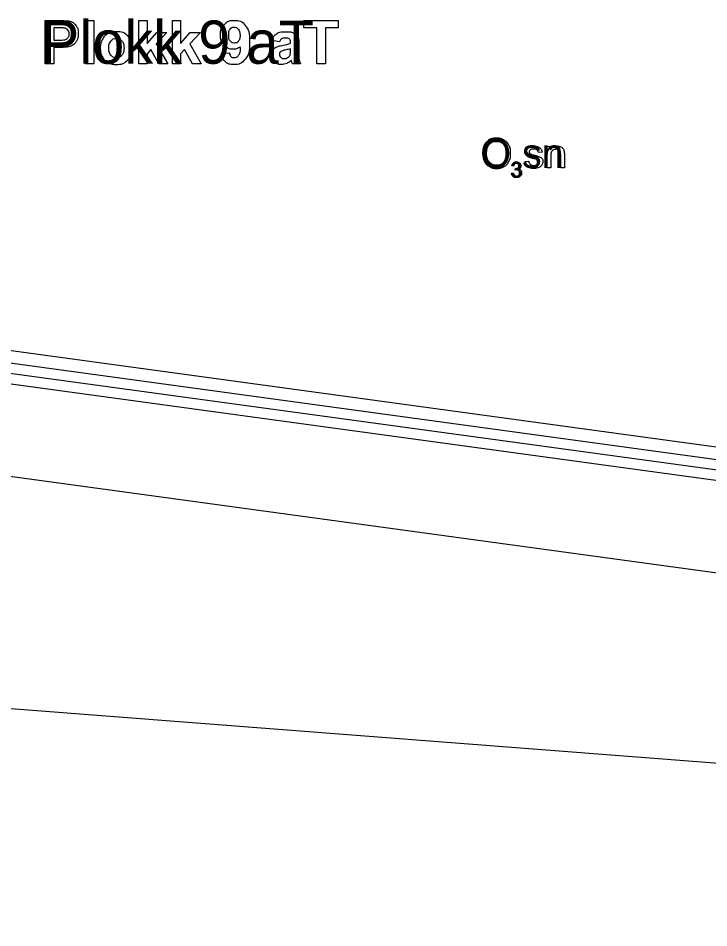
# Model space of a CAD drawing. Extents: x 532503 to 539665, y 6557663 to 6561526.
# Drawn here: x 538241 to 538375.2, y 6560172.1 to 6560348.8 of the extents above; entities that cross this region are included whole.
import ezdxf

# ---------------------------------------------------------------- set-up
doc = ezdxf.new("R2010")
doc.units = 0
for name, color, linetype in [('illumineerimisjooned', 7, 'Continuous'), ('Kaitsevöönd', 7, 'Continuous'), ('PIIR', 7, 'Continuous'), ('Plokid', 7, 'Continuous'), ('Täide', 7, 'Continuous'), ('Veetase', 7, 'Continuous'), ('VORMISTUS', 7, 'Continuous')]:
    doc.layers.add(name, color=color, linetype=linetype)

msp = doc.modelspace()

# ---------------------------------------------------------------- linework, layer by layer
at = {"layer": 'illumineerimisjooned'}
msp.add_lwpolyline([(537116.81, 6560201.03), (537409.75, 6560249.66), (537680.21, 6560267.06), (537927.18, 6560299.47), (538157.47, 6560293.07), (538426.89, 6560256.25), (538557.08, 6560232.84), (538708.68, 6560211.09)], dxfattribs=at)
at = {"layer": 'Kaitsevöönd'}
msp.add_lwpolyline([(537081.83, 6560005.9), (537114.82, 6560006.67), (537183.93, 6560026.73), (537280.03, 6560100.21), (537353.48, 6560157.72), (537409.98, 6560181.67), (537680.4, 6560181.07), (537927.28, 6560223.47), (538157.31, 6560221.07), (538426.58, 6560200.27), (538783.9, 6560154.27), (538809.14, 6560154.38)], dxfattribs=at)
at = {"layer": 'PIIR'}
msp.add_lwpolyline([(537114.81, 6560198.67), (537409.98, 6560247.67), (537680.4, 6560265.07), (537927.28, 6560297.47), (538157.31, 6560291.07), (538426.58, 6560254.27), (538556.76, 6560230.87), (538710.68, 6560208.78)], dxfattribs=at)
at = {"layer": 'Plokid'}
for points in [[(538246.23, 6560339.96), (538246.23, 6560348.36), (538248.95, 6560348.36)], [(538254.04, 6560339.96), (538254.04, 6560348.36), (538255.66, 6560348.36), (538255.66, 6560339.96), (538254.04, 6560339.96)], [(538264.42, 6560339.96), (538264.42, 6560348.36), (538266.03, 6560348.36), (538266.03, 6560343.91), (538267.91, 6560346.05), (538269.89, 6560346.05), (538267.81, 6560343.82), (538270.04, 6560339.96), (538268.31, 6560339.96), (538266.77, 6560342.7), (538266.03, 6560341.91), (538266.03, 6560339.96), (538264.42, 6560339.96)], [(538270.94, 6560339.96), (538270.94, 6560348.36), (538272.55, 6560348.36), (538272.55, 6560343.91), (538274.43, 6560346.05), (538276.42, 6560346.05), (538274.34, 6560343.82), (538276.56, 6560339.96), (538274.83, 6560339.96), (538273.3, 6560342.7), (538272.55, 6560341.91), (538272.55, 6560339.96), (538270.94, 6560339.96)], [(538298.99, 6560339.96), (538298.99, 6560346.94), (538296.5, 6560346.94), (538296.5, 6560348.36), (538303.17, 6560348.36), (538303.17, 6560346.94), (538300.69, 6560346.94), (538300.69, 6560339.96), (538298.99, 6560339.96)], [(538247.92, 6560346.94), (538247.92, 6560344.55), (538248.85, 6560344.55)], [(538248.74, 6560346.94), (538247.92, 6560346.94)], [(538291.76, 6560344.19), (538290.3, 6560344.46)], [(538249.03, 6560343.13), (538247.92, 6560343.13), (538247.92, 6560339.96), (538246.23, 6560339.96)], [(538293.92, 6560343.94), (538293.92, 6560344.1)], [(538293.92, 6560342.57), (538293.92, 6560342.89)], [(538295.51, 6560343.84), (538295.48, 6560341.96)], [(538280.47, 6560341.92), (538282.02, 6560342.09)], [(538295.85, 6560339.96), (538294.25, 6560339.96)], [(537119.21, 6560203.86), (537409.48, 6560252.05), (537679.98, 6560269.45), (537927.05, 6560301.88), (538157.67, 6560295.46), (538427.26, 6560258.62), (538557.47, 6560235.21), (538706.28, 6560213.86)], [(537119.21, 6560197.37), (537410.21, 6560245.68), (537680.6, 6560263.08), (537927.38, 6560295.47), (538157.15, 6560289.07), (538426.26, 6560252.29), (538556.44, 6560228.9), (538710.39, 6560206.8)]]:
    msp.add_lwpolyline(points, dxfattribs=at)
for points in [[(538248.95, 6560348.36), (538250.5, 6560348.36), (538250.97, 6560348.24), (538251.69, 6560348.05), (538252.17, 6560347.41), (538252.66, 6560346.78), (538252.66, 6560345.78), (538252.66, 6560345.01), (538252.38, 6560344.48), (538252.1, 6560343.95), (538251.67, 6560343.65), (538251.23, 6560343.35), (538250.79, 6560343.25), (538250.18, 6560343.13), (538249.03, 6560343.13)], [(538282.02, 6560342.09), (538282.08, 6560341.61), (538282.32, 6560341.38), (538282.56, 6560341.15), (538282.96, 6560341.15), (538283.46, 6560341.15), (538283.81, 6560341.61), (538284.16, 6560342.07), (538284.25, 6560343.52), (538283.65, 6560342.81), (538282.74, 6560342.81), (538281.74, 6560342.81), (538281.03, 6560343.57), (538280.31, 6560344.34), (538280.31, 6560345.56), (538280.31, 6560346.83), (538281.07, 6560347.61), (538281.82, 6560348.39), (538283, 6560348.39), (538284.28, 6560348.39), (538285.1, 6560347.41), (538285.92, 6560346.42), (538285.92, 6560344.16), (538285.92, 6560341.85), (538285.06, 6560340.84), (538284.21, 6560339.82), (538282.84, 6560339.82), (538281.85, 6560339.82), (538281.25, 6560340.34), (538280.64, 6560340.87), (538280.47, 6560341.92)], [(538248.85, 6560344.55), (538249.85, 6560344.55), (538250.19, 6560344.69), (538250.53, 6560344.82), (538250.72, 6560345.1), (538250.91, 6560345.38), (538250.91, 6560345.75), (538250.91, 6560346.21), (538250.64, 6560346.51), (538250.37, 6560346.81), (538249.96, 6560346.88), (538249.66, 6560346.94), (538248.74, 6560346.94)], [(538284.11, 6560345.43), (538284.11, 6560346.2), (538283.75, 6560346.63), (538283.39, 6560347.06), (538282.92, 6560347.06), (538282.48, 6560347.06), (538282.18, 6560346.71), (538281.89, 6560346.36), (538281.89, 6560345.56), (538281.89, 6560344.75), (538282.21, 6560344.37), (538282.53, 6560343.99), (538283.01, 6560343.99), (538283.47, 6560343.99), (538283.79, 6560344.35), (538284.11, 6560344.72), (538284.11, 6560345.43)], [(538256.93, 6560343.09), (538256.93, 6560343.9), (538257.32, 6560344.65), (538257.72, 6560345.4), (538258.44, 6560345.79), (538259.17, 6560346.19), (538260.06, 6560346.19), (538261.45, 6560346.19), (538262.33, 6560345.29), (538263.21, 6560344.39), (538263.21, 6560343.02), (538263.21, 6560341.64), (538262.32, 6560340.74), (538261.43, 6560339.83), (538260.07, 6560339.83), (538259.24, 6560339.83), (538258.48, 6560340.21), (538257.72, 6560340.58), (538257.32, 6560341.31), (538256.93, 6560342.04), (538256.93, 6560343.09)], [(538258.58, 6560343.01), (538258.58, 6560342.1), (538259.01, 6560341.62), (538259.44, 6560341.14), (538260.07, 6560341.14), (538260.7, 6560341.14), (538261.13, 6560341.62), (538261.55, 6560342.1), (538261.55, 6560343.02), (538261.55, 6560343.91), (538261.13, 6560344.39), (538260.7, 6560344.87), (538260.07, 6560344.87), (538259.44, 6560344.87), (538259.01, 6560344.39), (538258.58, 6560343.91), (538258.58, 6560343.01)], [(538290.3, 6560344.46), (538290.55, 6560345.34), (538291.15, 6560345.76), (538291.75, 6560346.19), (538292.94, 6560346.19), (538294.02, 6560346.19), (538294.55, 6560345.93), (538295.08, 6560345.68), (538295.29, 6560345.28), (538295.51, 6560344.89), (538295.51, 6560343.84)], [(538293.92, 6560344.1), (538293.92, 6560344.56), (538293.69, 6560344.76), (538293.46, 6560344.96), (538292.82, 6560344.96), (538292.39, 6560344.96), (538292.15, 6560344.79), (538291.91, 6560344.62), (538291.76, 6560344.19)], [(538294.25, 6560339.96), (538294.19, 6560340.12), (538294.1, 6560340.44), (538294.06, 6560340.58), (538294.04, 6560340.63), (538293.63, 6560340.23), (538293.16, 6560340.03), (538292.69, 6560339.83), (538292.16, 6560339.83), (538291.22, 6560339.83), (538290.68, 6560340.34), (538290.13, 6560340.85), (538290.13, 6560341.63), (538290.13, 6560342.14), (538290.38, 6560342.55), (538290.63, 6560342.95), (538291.07, 6560343.17), (538291.52, 6560343.38), (538292.35, 6560343.54), (538293.48, 6560343.76), (538293.92, 6560343.94)], [(538293.92, 6560342.89), (538293.61, 6560342.79), (538292.94, 6560342.64), (538292.27, 6560342.5), (538292.06, 6560342.36), (538291.75, 6560342.14), (538291.75, 6560341.79), (538291.75, 6560341.45), (538292, 6560341.21), (538292.25, 6560340.96), (538292.64, 6560340.96), (538293.08, 6560340.96), (538293.47, 6560341.25), (538293.76, 6560341.47), (538293.86, 6560341.78), (538293.92, 6560341.99), (538293.92, 6560342.57)], [(538295.48, 6560341.96), (538295.48, 6560341.16), (538295.56, 6560340.78), (538295.63, 6560340.4), (538295.85, 6560339.96)]]:
    msp.add_open_spline(points, degree=3, dxfattribs=at)
at = {"layer": 'Täide'}
for points in [[(537822.21, 6560205.42), (537927.28, 6560223.47), (538157.31, 6560221.07), (538426.58, 6560200.27), (538783.9, 6560154.27), (538809.14, 6560154.38)], [(537927.28, 6560223.47), (538157.31, 6560221.07), (538426.58, 6560200.27), (538783.9, 6560154.27)]]:
    msp.add_lwpolyline(points, dxfattribs=at)
at = {"layer": 'Veetase'}
msp.add_lwpolyline([(537081.83, 6560175.11), (537114.82, 6560178.67), (537409.98, 6560227.67), (537680.4, 6560245.07), (537927.28, 6560277.47), (538157.31, 6560271.07), (538426.58, 6560234.27), (538783.9, 6560178.27), (538809.14, 6560175.71)], dxfattribs=at)
at = {"layer": 'VORMISTUS'}
for points in [[(538343.74, 6560319.72), (538343.74, 6560323.86), (538344.37, 6560323.86), (538344.37, 6560323.27)], [(538342.75, 6560322.79), (538342.06, 6560322.7)], [(538344.44, 6560321.98), (538344.44, 6560319.72), (538343.74, 6560319.72)], [(538347.09, 6560322.26), (538347.09, 6560319.72), (538346.39, 6560319.72), (538346.39, 6560322.24)], [(538337.23, 6560320.05), (538336.87, 6560320.12)], [(538339.47, 6560320.96), (538340.16, 6560321.07)], [(538336.83, 6560318.68), (538337.2, 6560318.73)], [(538337.55, 6560319.31), (538337.6, 6560319.63)]]:
    msp.add_lwpolyline(points, dxfattribs=at)
for points in [[(538331.21, 6560322.5), (538331.21, 6560323.92), (538331.97, 6560324.72), (538332.73, 6560325.52), (538333.94, 6560325.52), (538334.73, 6560325.52), (538335.36, 6560325.15), (538336, 6560324.77), (538336.33, 6560324.1), (538336.66, 6560323.42), (538336.66, 6560322.57), (538336.66, 6560321.7), (538336.31, 6560321.02), (538335.96, 6560320.33), (538335.32, 6560319.98), (538334.68, 6560319.63), (538333.93, 6560319.63), (538333.13, 6560319.63), (538332.5, 6560320.02), (538331.86, 6560320.41), (538331.53, 6560321.08), (538331.21, 6560321.75), (538331.21, 6560322.5)], [(538331.99, 6560322.49), (538331.99, 6560321.46), (538332.54, 6560320.87), (538333.09, 6560320.28), (538333.93, 6560320.28), (538334.78, 6560320.28), (538335.33, 6560320.87), (538335.88, 6560321.47), (538335.88, 6560322.57), (538335.88, 6560323.27), (538335.65, 6560323.79), (538335.41, 6560324.31), (538334.96, 6560324.59), (538334.51, 6560324.88), (538333.94, 6560324.88), (538333.14, 6560324.88), (538332.56, 6560324.33), (538331.99, 6560323.78), (538331.99, 6560322.49)], [(538342.06, 6560322.7), (538342.02, 6560323.02), (538341.79, 6560323.19), (538341.57, 6560323.37), (538341.16, 6560323.37), (538340.68, 6560323.37), (538340.47, 6560323.21), (538340.27, 6560323.05), (538340.27, 6560322.84), (538340.27, 6560322.7), (538340.35, 6560322.59), (538340.44, 6560322.48), (538340.62, 6560322.41), (538340.73, 6560322.37), (538341.24, 6560322.23), (538341.98, 6560322.03), (538342.28, 6560321.9), (538342.57, 6560321.78), (538342.74, 6560321.54), (538342.91, 6560321.3), (538342.91, 6560320.94), (538342.91, 6560320.59), (538342.7, 6560320.28), (538342.5, 6560319.97), (538342.11, 6560319.8), (538341.73, 6560319.63), (538341.24, 6560319.63), (538340.43, 6560319.63), (538340.01, 6560319.97), (538339.59, 6560320.3), (538339.47, 6560320.96)], [(538340.16, 6560321.07), (538340.22, 6560320.65), (538340.49, 6560320.43), (538340.75, 6560320.21), (538341.23, 6560320.21), (538341.72, 6560320.21), (538341.95, 6560320.4), (538342.19, 6560320.6), (538342.19, 6560320.86), (538342.19, 6560321.1), (538341.98, 6560321.24), (538341.84, 6560321.33), (538341.26, 6560321.48), (538340.49, 6560321.67), (538340.19, 6560321.81), (538339.9, 6560321.95), (538339.74, 6560322.2), (538339.59, 6560322.46), (538339.59, 6560322.76), (538339.59, 6560323.03), (538339.72, 6560323.27), (538339.84, 6560323.5), (538340.06, 6560323.66), (538340.22, 6560323.78), (538340.51, 6560323.86), (538340.79, 6560323.95), (538341.11, 6560323.95), (538341.6, 6560323.95), (538341.97, 6560323.81), (538342.33, 6560323.67), (538342.51, 6560323.43), (538342.69, 6560323.19), (538342.75, 6560322.79)], [(538344.37, 6560323.27), (538344.82, 6560323.95), (538345.68, 6560323.95), (538346.05, 6560323.95), (538346.37, 6560323.81), (538346.68, 6560323.68), (538346.83, 6560323.46), (538346.99, 6560323.24), (538347.05, 6560322.94), (538347.09, 6560322.75), (538347.09, 6560322.26)], [(538346.39, 6560322.24), (538346.39, 6560322.66), (538346.31, 6560322.87), (538346.23, 6560323.09), (538346.02, 6560323.21), (538345.81, 6560323.34), (538345.53, 6560323.34), (538345.09, 6560323.34), (538344.76, 6560323.06), (538344.44, 6560322.77), (538344.44, 6560321.98)], [(538336.87, 6560320.12), (538336.93, 6560320.49), (538337.17, 6560320.69), (538337.41, 6560320.9), (538337.77, 6560320.9), (538338.01, 6560320.9), (538338.22, 6560320.79), (538338.43, 6560320.69), (538338.54, 6560320.51), (538338.65, 6560320.32), (538338.65, 6560320.12), (538338.65, 6560319.93), (538338.54, 6560319.77), (538338.44, 6560319.61), (538338.23, 6560319.51), (538338.5, 6560319.45), (538338.65, 6560319.26), (538338.79, 6560319.07), (538338.79, 6560318.77), (538338.79, 6560318.38), (538338.51, 6560318.11), (538338.22, 6560317.84), (538337.78, 6560317.84), (538337.39, 6560317.84), (538337.13, 6560318.07), (538336.87, 6560318.31), (538336.83, 6560318.68)], [(538337.6, 6560319.63), (538337.63, 6560319.63), (538337.65, 6560319.63), (538337.89, 6560319.63), (538338.08, 6560319.75), (538338.27, 6560319.87), (538338.27, 6560320.13), (538338.27, 6560320.33), (538338.13, 6560320.46), (538337.99, 6560320.6), (538337.78, 6560320.6), (538337.56, 6560320.6), (538337.42, 6560320.46), (538337.27, 6560320.33), (538337.23, 6560320.05)], [(538337.2, 6560318.73), (538337.26, 6560318.42), (538337.41, 6560318.28), (538337.56, 6560318.14), (538337.78, 6560318.14), (538338.04, 6560318.14), (538338.22, 6560318.32), (538338.4, 6560318.5), (538338.4, 6560318.77), (538338.4, 6560319.02), (538338.24, 6560319.19), (538338.07, 6560319.35), (538337.81, 6560319.35), (538337.71, 6560319.35), (538337.55, 6560319.31)]]:
    msp.add_open_spline(points, degree=3, dxfattribs=at)

# ---------------------------------------------------------------- texts
at = {"layer": 'Plokid'}
msp.add_text('Plokk 9 aT', height=8.4, dxfattribs=at).set_placement((538245.37, 6560339.96))
at = {"layer": 'VORMISTUS'}
for s, height, p in [('O sn', 5.7, (538330.82, 6560319.72)), ('3', 3, (538336.65, 6560317.89))]:
    msp.add_text(s, height=height, dxfattribs=at).set_placement(p)

doc.saveas('drawing.dxf')
